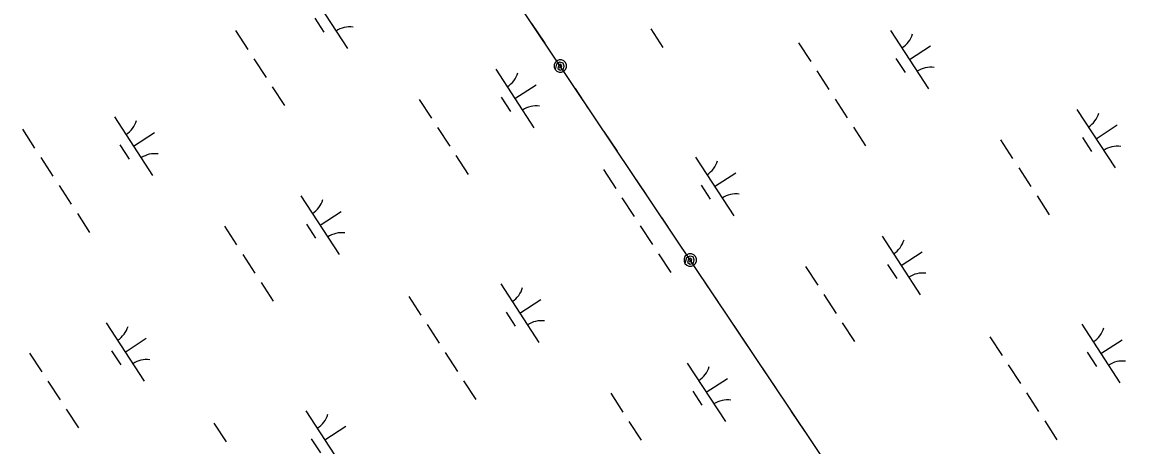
# Model space of a CAD drawing. Extents: x 3953924 to 3974542, y 193747 to 216192.
# Drawn here: x 3961314 to 3962117, y 211142 to 211445 of the extents above; entities that cross this region are included whole.
import ezdxf

# ---------------------------------------------------------------- set-up
doc = ezdxf.new("R2010")
doc.units = 0
doc.layers.add('V-UTIL-LINE', color=7, linetype='Continuous')
doc.layers.add('V-WETL-SWMP', color=7, linetype='Continuous')

msp = doc.modelspace()

# ---------------------------------------------------------------- linework, layer by layer
at = {"layer": 'V-UTIL-LINE'}
for points in [[(3969933.5, 199153.6), (3965324.75, 205998.56), (3961472.65, 211751.95)], [(3961688.29, 211429.85), (3961678.83, 211443.98)], [(3961699.21, 211413.57), (3961698.68, 211412.23), (3961699.81, 211412.5), (3961700.28, 211413.79), (3961699.34, 211414.91), (3961697.88, 211414.03), (3961697.37, 211411.75), (3961699.19, 211410.63), (3961701.5, 211411.4), (3961702.05, 211413.62), (3961701.24, 211415.7), (3961698.93, 211416.39), (3961696.56, 211415), (3961695.47, 211411.07), (3961696.71, 211409.82), (3961698.33, 211409.15), (3961700.09, 211409.16), (3961701.71, 211409.83), (3961702.95, 211411.07), (3961703.62, 211412.7), (3961703.62, 211414.45), (3961702.95, 211416.07), (3961701.7, 211417.31), (3961700.08, 211417.98), (3961698.32, 211417.98), (3961696.7, 211417.31), (3961695.46, 211416.07), (3961694.79, 211414.44), (3961694.79, 211412.69), (3961695.47, 211411.07)], [(3961719.44, 211383.32), (3961709.99, 211397.45)], [(3961740.03, 211352.57), (3961730.57, 211366.7)], [(3961760.61, 211321.83), (3961751.16, 211335.96)], [(3961781.2, 211291.08), (3961771.74, 211305.21)], [(3961792.12, 211274.8), (3961791.59, 211273.46), (3961792.72, 211273.73), (3961793.19, 211275.02), (3961792.25, 211276.14), (3961790.79, 211275.27), (3961790.28, 211272.98), (3961792.1, 211271.86), (3961794.41, 211272.63), (3961794.96, 211274.85), (3961794.15, 211276.93), (3961791.84, 211277.62), (3961789.47, 211276.23), (3961788.38, 211272.3), (3961789.62, 211271.06), (3961791.24, 211270.39), (3961793, 211270.39), (3961794.62, 211271.06), (3961795.86, 211272.3), (3961796.53, 211273.93), (3961796.53, 211275.68), (3961795.86, 211277.3), (3961794.61, 211278.54), (3961792.99, 211279.22), (3961791.23, 211279.21), (3961789.61, 211278.54), (3961788.37, 211277.3), (3961787.7, 211275.67), (3961787.7, 211273.92), (3961788.38, 211272.3)], [(3961812.35, 211244.55), (3961802.9, 211258.68)], [(3961832.94, 211213.81), (3961823.48, 211227.93)], [(3961853.52, 211183.06), (3961844.07, 211197.19)], [(3961874.11, 211152.32), (3961864.65, 211166.44)]]:
    msp.add_lwpolyline(points, dxfattribs=at)
at = {"layer": 'V-WETL-SWMP'}
for p, q in [((3961519.67, 211467.98), (3961546.95, 211426.08)), ((3961523.57, 211447.85), (3961530.12, 211437.79)), ((3961466.95, 211438.94), (3961475.67, 211425.53)), ((3961763.93, 211440.21), (3961772.66, 211426.8)), ((3961935.39, 211439.15), (3961962.67, 211397.25)), ((3961869.57, 211430.22), (3961878.3, 211416.81)), ((3961949.03, 211418.2), (3961964.11, 211428.02)), ((3961480.04, 211418.82), (3961488.77, 211405.41)), ((3961939.29, 211419.02), (3961945.83, 211408.96)), ((3961653.09, 211411.37), (3961680.37, 211369.46)), ((3961882.66, 211410.11), (3961891.39, 211396.7)), ((3961493.13, 211398.71), (3961501.86, 211385.3)), ((3961666.73, 211390.41), (3961681.82, 211400.23)), ((3961598.34, 211389.69), (3961607.07, 211376.28)), ((3961656.99, 211391.23), (3961663.54, 211381.18)), ((3961895.75, 211389.99), (3961904.48, 211376.58)), ((3962068.81, 211382.54), (3962096.09, 211340.63)), ((3961380.27, 211377.24), (3961407.55, 211335.33)), ((3961314.45, 211368.31), (3961323.18, 211354.9)), ((3961393.91, 211356.29), (3961408.99, 211366.11)), ((3961611.43, 211369.57), (3961620.16, 211356.17)), ((3961908.85, 211369.88), (3961917.58, 211356.47)), ((3962082.45, 211361.58), (3962097.53, 211371.4)), ((3961384.17, 211357.11), (3961390.71, 211347.05)), ((3962014.05, 211360.86), (3962022.78, 211347.45)), ((3962072.71, 211362.4), (3962079.26, 211352.35)), ((3961624.52, 211349.46), (3961633.25, 211336.05)), ((3961327.54, 211348.19), (3961336.27, 211334.78)), ((3961795.98, 211348.41), (3961823.26, 211306.5)), ((3962027.15, 211340.74), (3962035.88, 211327.33)), ((3961730.16, 211339.48), (3961738.89, 211326.07)), ((3961809.62, 211327.46), (3961824.71, 211337.28)), ((3961340.63, 211328.08), (3961349.36, 211314.67)), ((3961799.88, 211328.27), (3961806.43, 211318.22)), ((3961513.69, 211320.62), (3961540.97, 211278.72)), ((3961743.26, 211319.36), (3961751.99, 211305.95)), ((3962040.24, 211320.63), (3962048.97, 211307.22)), ((3961527.33, 211299.67), (3961542.41, 211309.49)), ((3961353.73, 211307.96), (3961362.46, 211294.55)), ((3961517.59, 211300.49), (3961524.14, 211290.43)), ((3961458.93, 211298.94), (3961467.66, 211285.53)), ((3961756.35, 211299.25), (3961765.08, 211285.84)), ((3961929.41, 211291.79), (3961956.68, 211249.89)), ((3961472.03, 211278.83), (3961480.76, 211265.42)), ((3961769.44, 211279.13), (3961778.17, 211265.72)), ((3961943.04, 211270.84), (3961958.13, 211280.66)), ((3961874.65, 211270.11), (3961883.38, 211256.7)), ((3961933.3, 211271.66), (3961939.85, 211261.6)), ((3961485.12, 211258.72), (3961493.85, 211245.31)), ((3961656.58, 211257.66), (3961683.86, 211215.76)), ((3961590.76, 211248.73), (3961599.49, 211235.32)), ((3961670.22, 211236.71), (3961685.3, 211246.53)), ((3961887.74, 211250), (3961896.47, 211236.59)), ((3961660.48, 211237.53), (3961667.03, 211227.47)), ((3961374.29, 211229.88), (3961401.56, 211187.97)), ((3961603.85, 211228.62), (3961612.58, 211215.21)), ((3961900.84, 211229.89), (3961909.56, 211216.48)), ((3962072.3, 211228.83), (3962099.57, 211186.93)), ((3961387.92, 211208.93), (3961403.01, 211218.75)), ((3962006.48, 211219.9), (3962015.2, 211206.49)), ((3962085.93, 211207.88), (3962101.02, 211217.7)), ((3961319.53, 211208.2), (3961328.26, 211194.79)), ((3961378.18, 211209.74), (3961384.73, 211199.69)), ((3961616.95, 211208.5), (3961625.67, 211195.09)), ((3962076.19, 211208.7), (3962082.74, 211198.64)), ((3961790, 211201.05), (3961817.28, 211159.14)), ((3962019.57, 211199.79), (3962028.3, 211186.38)), ((3961332.62, 211188.09), (3961341.35, 211174.68)), ((3961630.04, 211188.39), (3961638.77, 211174.98)), ((3961803.64, 211180.09), (3961818.72, 211189.91)), ((3961793.9, 211180.91), (3961800.45, 211170.86)), ((3961735.25, 211179.37), (3961743.97, 211165.96)), ((3962032.66, 211179.67), (3962041.39, 211166.26)), ((3961345.72, 211167.97), (3961354.44, 211154.56)), ((3961517.18, 211166.92), (3961544.45, 211125.01)), ((3961451.36, 211157.99), (3961460.08, 211144.58)), ((3961748.34, 211159.26), (3961757.07, 211145.85)), ((3962045.75, 211159.56), (3962054.48, 211146.15)), ((3961530.81, 211145.97), (3961545.9, 211155.79)), ((3961521.07, 211146.79), (3961527.62, 211136.73))]:
    msp.add_line(p, q, dxfattribs=at)
for centre, start, end in [((3961548.58, 211424.01), 82.29009, 123.83375), ((3961934.16, 211441.48), 302.29009, 343.83375), ((3961964.3, 211395.18), 82.29009, 123.83375), ((3961651.86, 211413.69), 302.29009, 343.83375), ((3961682, 211367.4), 82.29009, 123.83375), ((3961379.04, 211379.56), 302.29009, 343.83375), ((3962067.58, 211384.86), 302.29009, 343.83375), ((3961409.18, 211333.27), 82.29009, 123.83375), ((3962097.72, 211338.56), 82.29009, 123.83375), ((3961794.75, 211350.73), 302.29009, 343.83375), ((3961512.46, 211322.95), 302.29009, 343.83375), ((3961824.89, 211304.44), 82.29009, 123.83375), ((3961542.6, 211276.65), 82.29009, 123.83375), ((3961928.17, 211294.12), 302.29009, 343.83375), ((3961958.31, 211247.82), 82.29009, 123.83375), ((3961655.35, 211259.99), 302.29009, 343.83375), ((3961685.49, 211213.69), 82.29009, 123.83375), ((3961373.05, 211232.2), 302.29009, 343.83375), ((3962071.06, 211231.16), 302.29009, 343.83375), ((3961403.19, 211185.91), 82.29009, 123.83375), ((3961788.77, 211203.37), 302.29009, 343.83375), ((3962101.2, 211184.86), 82.29009, 123.83375), ((3961818.91, 211157.08), 82.29009, 123.83375), ((3961515.94, 211169.24), 302.29009, 343.83375)]:
    msp.add_arc(centre, 17.62, start, end, dxfattribs=at)

doc.saveas('drawing.dxf')
